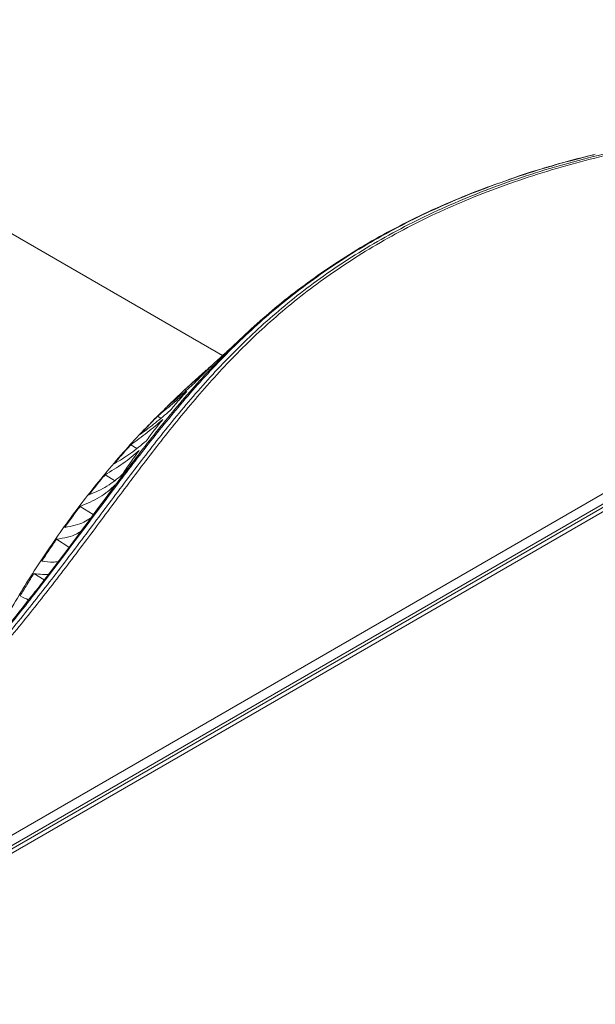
# Model space of a CAD drawing. Header units: millimetres. Extents: x 0 to 1118, y 0 to 864.
# Tile 273 of 512: x 483 to 512, y 213 to 264. Entities that reach past the tile are written whole.
import ezdxf

# ---------------------------------------------------------------- set-up
doc = ezdxf.new("R2010")
doc.units = ezdxf.units.MM

msp = doc.modelspace()

# ---------------------------------------------------------------- linework, layer by layer
at = {"color": 7, "linetype": 'Continuous', "lineweight": 15}
for p, q in [((466.3515, 212.7039), (553.1605, 262.8177)), ((553.1686, 262.2916), (466.3434, 212.1685)), ((553.4107, 262.2532), (466.565, 212.1183)), ((493.3155, 246.6713), (480.4866, 254.0773)), ((493.1715, 246.5393), (493.2543, 246.6152)), ((491.7332, 245.225), (491.275, 244.8262)), ((492.0745, 245.5547), (491.7268, 245.2428)), ((491.4451, 244.8793), (491.3761, 244.9207)), ((490.139, 243.4443), (489.9656, 243.5492)), ((488.9013, 241.8977), (488.5926, 242.0861)), ((487.7464, 240.2414), (487.2637, 240.5385)), ((487.6858, 239.864), (487.7855, 240.0148)), ((486.6595, 238.4956), (485.9854, 238.9139)), ((485.4041, 236.8201), (484.764, 237.2203)), ((484.138, 235.1304), (483.6054, 235.4659))]:
    msp.add_line(p, q, dxfattribs=at)
at = {"color": 9, "linetype": 'Continuous', "lineweight": 0}
msp.add_line((553.7357, 262.2211), (466.89, 212.0861), dxfattribs=at)
for points, knots in [([(545.8552, 263.9421), (545.4166, 263.7049), (544.5393, 263.2304), (542.9623, 262.5519), (541.1524, 261.9041), (539.1019, 261.3097), (536.9815, 260.8021), (534.6436, 260.3345), (532.0959, 259.9092), (528.846, 259.4449), (525.0706, 258.969), (521.5074, 258.5079), (518.6799, 258.0821), (516.5782, 257.7224), (514.5038, 257.3111), (512.4673, 256.8389), (510.4788, 256.3004), (508.5516, 255.6916), (506.695, 255.015), (504.9164, 254.2719), (503.2212, 253.4668), (501.6118, 252.6043), (500.0922, 251.6893), (498.6626, 250.7277), (497.3223, 249.7246), (496.0678, 248.686), (494.503, 247.2608), (492.7283, 245.4165), (490.813, 243.1408), (489.0267, 240.8313), (487.2957, 238.5083), (485.5614, 236.1858), (483.7781, 233.8754), (481.9149, 231.5852), (479.944, 229.3247), (477.8443, 227.1019), (475.5962, 224.9272), (473.177, 222.8116), (470.5619, 220.7739), (468.2065, 219.1537), (466.6787, 218.2438), (466.1702, 217.941)], [0, 0, 0, 0, 0.0151052, 0.0302135, 0.0493734, 0.0685948, 0.0878524, 0.1070619, 0.1307912, 0.1545261, 0.1912488, 0.2279761, 0.2463529, 0.2647277, 0.2830942, 0.3014952, 0.3198943, 0.3383011, 0.3567075, 0.3750776, 0.393479, 0.4118812, 0.4302759, 0.4486715, 0.4670576, 0.4854449, 0.5038098, 0.5405501, 0.5772798, 0.614004, 0.6507265, 0.6874493, 0.7241836, 0.7609161, 0.7976672, 0.8344158, 0.8711927, 0.9079655, 0.9448022, 0.9816286, 1, 1, 1, 1]), ([(465.9202, 217.9657), (465.9202, 217.9657), (466.4331, 218.2618), (467.9424, 219.1789), (470.2994, 220.7866), (472.9066, 222.8206), (475.3237, 224.9304), (477.5716, 227.1017), (479.6727, 229.3216), (481.6471, 231.5807), (483.5153, 233.8702), (485.3054, 236.1814), (487.0483, 238.506), (488.7901, 240.8331), (490.5891, 243.1485), (492.519, 245.4318), (494.3065, 247.2832), (495.8822, 248.7147), (497.1453, 249.7583), (498.4946, 250.7666), (499.9334, 251.7332), (501.4626, 252.6532), (503.082, 253.5205), (504.7875, 254.3303), (506.5767, 255.0778), (508.4442, 255.7586), (510.382, 256.371), (512.3809, 256.913), (514.4269, 257.3881), (516.5095, 257.8019), (518.6178, 258.1638), (521.4502, 258.5916), (525.0143, 259.0546), (528.7844, 259.531), (532.0227, 259.9953), (534.5551, 260.4163), (536.8661, 260.8861), (538.4454, 261.2439), (539.2792, 261.4911), (539.4404, 261.5389)], [0, 0, 0, 0, 0.00000013, 0.01948619, 0.0586272, 0.09777938, 0.13692978, 0.17608458, 0.21525112, 0.25442026, 0.29360857, 0.33279885, 0.37201256, 0.41125707, 0.45054027, 0.48987162, 0.52925684, 0.54895851, 0.56869568, 0.58843159, 0.60818906, 0.62794545, 0.64771746, 0.66748869, 0.68723093, 0.70701249, 0.72679443, 0.74655893, 0.76632538, 0.78603774, 0.80573409, 0.82543254, 0.86472197, 0.9039194, 0.92917873, 0.95443216, 0.97474916, 0.99511773, 1, 1, 1, 1]), ([(512.4948, 257.0188), (511.8244, 256.8465), (510.4835, 256.5019), (508.5407, 255.8973), (506.6621, 255.2283), (504.8576, 254.4903), (503.1367, 253.6907), (501.5012, 252.8329), (499.9537, 251.9221), (498.4954, 250.9632), (497.1238, 249.9604), (495.8389, 248.9211), (494.6287, 247.844), (493.4876, 246.7345), (492.05, 245.2203), (490.4047, 243.2949), (488.8813, 241.3449), (486.8185, 238.6181), (484.8, 235.883), (482.369, 232.7919), (480.4564, 230.5008), (478.4352, 228.2424), (476.2604, 226.0338), (474.6569, 224.4861), (473.714, 223.7007), (473.6077, 223.6122)], [0, 0, 0, 0, 0.0310668, 0.0621445, 0.0933376, 0.1244101, 0.1555989, 0.1866636, 0.2177165, 0.2488641, 0.2798977, 0.3110049, 0.3420216, 0.3734882, 0.4049937, 0.4677071, 0.5295509, 0.560448, 0.6839148, 0.7455795, 0.8072721, 0.868891, 0.9304765, 0.9921631, 1, 1, 1, 1])]:
    msp.add_open_spline(points, degree=3, knots=knots, dxfattribs=at)
at = {"color": 7, "linetype": 'Continuous', "lineweight": 15}
for points, knots in [([(512.4111, 256.9974), (512.3885, 256.9922), (511.8604, 256.8712), (510.8202, 256.5917), (509.3802, 256.1803), (508.4633, 255.8699), (508.0459, 255.7286)], [0, 0, 0, 0, 0.0149255, 0.3488633, 0.7035296, 1, 1, 1, 1]), ([(483.446, 234.2405), (483.6358, 234.4816), (485.0473, 236.2751), (486.648, 238.4902), (488.7144, 241.2323), (490.2403, 243.1957), (491.89, 245.1335), (493.3325, 246.6579), (494.4781, 247.7751), (495.693, 248.859), (496.9835, 249.9052), (498.3598, 250.9133), (499.8257, 251.8789), (501.3804, 252.7948), (503.0227, 253.6576), (504.7534, 254.4599), (506.4154, 255.148), (507.5325, 255.5362), (508.0151, 255.7039)], [0, 0, 0, 0, 0.0302041, 0.224612, 0.2732952, 0.3707917, 0.4697405, 0.5194338, 0.5691823, 0.6181913, 0.6672532, 0.7164252, 0.7655405, 0.8148003, 0.863944, 0.913111, 0.9624587, 1, 1, 1, 1]), ([(493.7943, 247.106), (493.7946, 247.1062), (493.8039, 247.1156), (493.7771, 247.0911), (493.7222, 247.0413), (493.5845, 246.9155), (493.4281, 246.7729), (493.2865, 246.6451), (493.2539, 246.6157)], [0, 0, 0, 0, 0.0050841, 0.2027467, 0.3871216, 0.5689171, 0.9006342, 1, 1, 1, 1]), ([(492.7535, 246.1437), (492.6394, 246.041), (492.4112, 245.8356), (491.9523, 245.4278), (491.6066, 245.1235), (491.3761, 244.9207)], [0, 0, 0, 0, 0.2500052, 0.5000089, 1, 1, 1, 1]), ([(491.8704, 245.2527), (491.942, 245.3276), (492.0851, 245.4775), (492.3768, 245.7754), (492.6028, 245.9964), (492.7535, 246.1437)], [0, 0, 0, 0, 0.2500477, 0.5000961, 1, 1, 1, 1]), ([(492.0747, 245.5546), (492.2261, 245.6901), (492.4848, 245.9217), (492.8507, 246.2496), (493.0646, 246.4427), (493.1715, 246.5393)], [0, 0, 0, 0, 0.41351, 0.7067548, 1, 1, 1, 1]), ([(490.4626, 244.0471), (490.6999, 244.2454), (491.0557, 244.5428), (491.5239, 244.9458), (491.7549, 245.1504), (491.8704, 245.2527)], [0, 0, 0, 0, 0.499992, 0.749994, 1, 1, 1, 1]), ([(491.0527, 244.617), (490.4518, 244.0363), (489.1929, 242.8197), (487.3668, 240.7512), (485.5762, 238.4847), (483.9058, 236.0808), (482.4815, 233.7973), (481.6871, 232.2894), (481.3497, 231.6491)], [0, 0, 0, 0, 0.1615667, 0.33852, 0.5154734, 0.6924267, 0.8693801, 1, 1, 1, 1]), ([(491.476, 244.8287), (491.3528, 244.7194), (491.1063, 244.5008), (490.6049, 244.0721), (490.2213, 243.7584), (489.9656, 243.5492)], [0, 0, 0, 0, 0.2500163, 0.500032, 1, 1, 1, 1]), ([(491.3761, 244.9207), (491.2992, 244.849), (491.1455, 244.7058), (490.8404, 244.4163), (490.6135, 244.1946), (490.4626, 244.0471)], [0, 0, 0, 0, 0.25093543, 0.50187058, 1, 1, 1, 1]), ([(490.6102, 243.8376), (490.6803, 243.9208), (490.8205, 244.0872), (491.1064, 244.4184), (491.3282, 244.6646), (491.476, 244.8287)], [0, 0, 0, 0, 0.2500541, 0.5001068, 1, 1, 1, 1]), ([(489.0755, 242.6158), (489.2078, 242.7135), (489.4723, 242.9089), (489.9913, 243.3093), (490.3626, 243.6263), (490.6102, 243.8376)], [0, 0, 0, 0, 0.2500321, 0.5000645, 1, 1, 1, 1]), ([(490.2364, 243.3831), (490.106, 243.2688), (489.8451, 243.0403), (489.3036, 242.6018), (488.877, 242.2924), (488.5926, 242.0861)], [0, 0, 0, 0, 0.2500458, 0.5000914, 1, 1, 1, 1]), ([(489.9656, 243.5492), (489.8906, 243.4725), (489.7405, 243.319), (489.4431, 243.0094), (489.2223, 242.773), (489.0755, 242.6158)], [0, 0, 0, 0, 0.250935, 0.5018709, 1, 1, 1, 1]), ([(489.3742, 242.2725), (489.4441, 242.3656), (489.584, 242.5517), (489.8688, 242.9226), (490.0894, 243.1989), (490.2364, 243.3831)], [0, 0, 0, 0, 0.2500404, 0.5000817, 1, 1, 1, 1]), ([(487.7302, 241.0973), (487.8777, 241.1862), (488.1727, 241.3641), (488.7363, 241.7424), (489.119, 242.0605), (489.3742, 242.2725)], [0, 0, 0, 0, 0.2500828, 0.5001666, 1, 1, 1, 1]), ([(488.5926, 242.0861), (488.5198, 242.0046), (488.3742, 241.8416), (488.0859, 241.5135), (487.8723, 241.2635), (487.7302, 241.0973)], [0, 0, 0, 0, 0.2509355, 0.5018712, 1, 1, 1, 1]), ([(489.0158, 241.7859), (488.8838, 241.6698), (488.6197, 241.4376), (488.0513, 241.0082), (487.5787, 240.7263), (487.2637, 240.5385)], [0, 0, 0, 0, 0.2501092, 0.5002184, 1, 1, 1, 1]), ([(488.1363, 240.5344), (488.208, 240.639), (488.3514, 240.8484), (488.6422, 241.2662), (488.8664, 241.578), (489.0158, 241.7859)], [0, 0, 0, 0, 0.2500277, 0.5000554, 1, 1, 1, 1]), ([(487.2637, 240.5385), (487.1935, 240.4526), (487.053, 240.281), (486.7752, 239.9359), (486.5698, 239.6736), (486.4332, 239.4992)], [0, 0, 0, 0, 0.2509358, 0.5018715, 1, 1, 1, 1]), ([(486.4332, 239.4992), (486.5971, 239.5681), (486.925, 239.706), (487.5226, 240.0277), (487.8909, 240.3317), (488.1363, 240.5344)], [0, 0, 0, 0, 0.2501828, 0.5003685, 1, 1, 1, 1]), ([(487.7855, 240.0148), (487.6626, 239.9016), (487.4168, 239.675), (486.8498, 239.2815), (486.331, 239.0609), (485.9854, 238.9139)], [0, 0, 0, 0, 0.2502291, 0.5004589, 1, 1, 1, 1]), ([(485.9854, 238.9139), (485.9181, 238.8242), (485.7834, 238.6447), (485.5175, 238.2843), (485.3213, 238.011), (485.1909, 237.8292)], [0, 0, 0, 0, 0.25093526, 0.50187197, 1, 1, 1, 1]), ([(485.1909, 237.8292), (485.3723, 237.8627), (485.7351, 237.9297), (486.1756, 238.0886), (486.4062, 238.2342), (486.5152, 238.303)], [0, 0, 0, 0, 0.3452908, 0.6905865, 1, 1, 1, 1]), ([(486.0093, 237.6278), (485.9445, 237.5853), (485.7542, 237.4604), (485.3476, 237.3181), (484.9586, 237.2529), (484.764, 237.2203)], [0, 0, 0, 0, 0.204976, 0.6022608, 1, 1, 1, 1]), ([(484.764, 237.2203), (484.6999, 237.1271), (484.5718, 236.9406), (484.319, 236.5666), (484.133, 236.2836), (484.0093, 236.0954)], [0, 0, 0, 0, 0.25093709, 0.50187234, 1, 1, 1, 1]), ([(484.0093, 236.0954), (484.2141, 236.07), (484.5439, 236.029), (484.7622, 236.0616), (484.845, 236.0739)], [0, 0, 0, 0, 0.6206911, 1, 1, 1, 1]), ([(483.6054, 235.4659), (483.5448, 235.3696), (483.4238, 235.1771), (483.1854, 234.7914), (483.0105, 234.5001), (482.8941, 234.3063)], [0, 0, 0, 0, 0.2509366, 0.5018721, 1, 1, 1, 1]), ([(484.3512, 235.4149), (484.2548, 235.4114), (484.0436, 235.4036), (483.7596, 235.444), (483.6054, 235.4659)], [0, 0, 0, 0, 0.4568599, 1, 1, 1, 1]), ([(483.4776, 234.297), (483.0462, 233.7453), (482.1484, 232.5975), (480.764, 230.9255), (479.3015, 229.2447), (477.8586, 227.6867), (476.589, 226.3807), (475.8134, 225.6419), (475.5209, 225.3633)], [0, 0, 0, 0, 0.1803792, 0.375281, 0.552789, 0.7419209, 0.9026818, 1, 1, 1, 1]), ([(482.8941, 234.3063), (483.047, 234.2321), (483.2092, 234.1533), (483.3184, 234.106), (483.3247, 234.1033)], [0, 0, 0, 0, 0.9423786, 1, 1, 1, 1])]:
    msp.add_open_spline(points, degree=3, knots=knots, dxfattribs=at)

doc.saveas('drawing.dxf')
